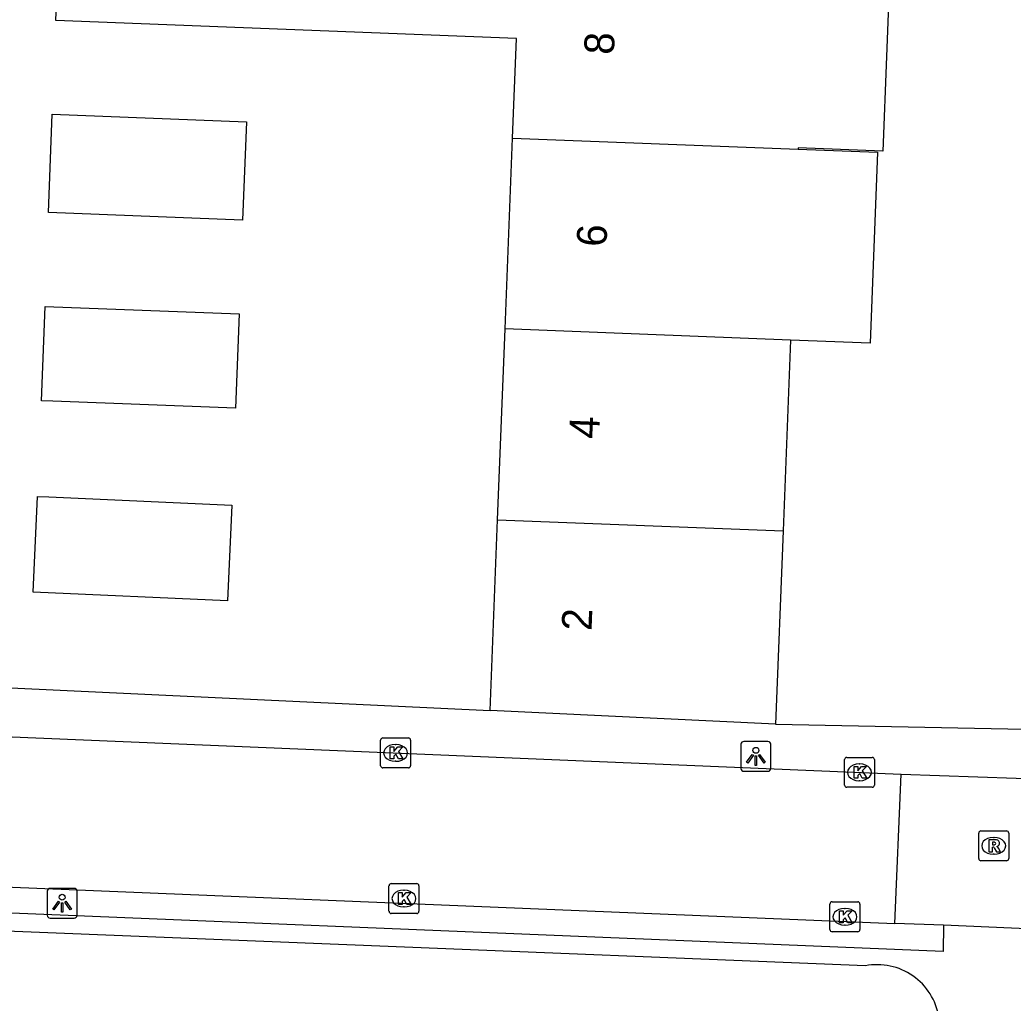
# Model space of a CAD drawing. Extents: x 160732 to 162105, y 387428 to 388479.
# Drawn here: x 161124.21 to 161157.41, y 387617.29 to 387650.15 of the extents above; entities that cross this region are included whole.
import ezdxf

# ---------------------------------------------------------------- set-up
doc = ezdxf.new("R2010")
doc.units = 0
for name, color, linetype in [('IMGEO_Kolk', 7, 'Continuous'), ('IMGEO_Lichtpunt', 7, 'Continuous'), ('IMGEO_Pand', 7, 'Continuous'), ('IMGEO_Pand_nummerreeks', 7, 'Continuous'), ('IMGEO_Rijbaan_lokaal_open', 7, 'Continuous'), ('IMGEO_Rioolput', 7, 'Continuous'), ('IMGEO_Voetpad_open', 7, 'Continuous')]:
    doc.layers.add(name, color=color, linetype=linetype)

msp = doc.modelspace()

# ---------------------------------------------------------------- linework, layer by layer
at = {"layer": 'IMGEO_Kolk'}
for p, q in [((161136.265, 387625.226), (161136.265, 387626.078)), ((161136.34, 387626.152), (161137.192, 387626.152)), ((161136.753, 387625.932), (161136.778, 387625.932)), ((161137.266, 387626.078), (161137.266, 387625.226)), ((161151.844, 387625.503), (161152.696, 387625.503)), ((161136.776, 387625.372), (161136.751, 387625.372)), ((161151.769, 387624.577), (161151.769, 387625.429)), ((161152.257, 387625.283), (161152.282, 387625.283)), ((161152.77, 387625.429), (161152.77, 387624.577)), ((161137.192, 387625.152), (161136.34, 387625.152)), ((161152.696, 387624.503), (161151.844, 387624.503)), ((161152.28, 387624.723), (161152.255, 387624.723)), ((161136.544, 387620.359), (161136.544, 387621.211)), ((161136.619, 387621.285), (161137.471, 387621.285)), ((161137.545, 387621.211), (161137.545, 387620.359)), ((161137.032, 387621.065), (161137.057, 387621.065)), ((161151.284, 387619.751), (161151.284, 387620.603)), ((161151.359, 387620.677), (161152.211, 387620.677)), ((161152.285, 387620.603), (161152.285, 387619.751)), ((161137.471, 387620.285), (161136.619, 387620.285)), ((161137.055, 387620.505), (161137.03, 387620.505)), ((161151.772, 387620.457), (161151.797, 387620.457)), ((161151.795, 387619.897), (161151.77, 387619.897)), ((161152.211, 387619.677), (161151.359, 387619.677))]:
    msp.add_line(p, q, dxfattribs=at)
for points in [[(161136.265, 387625.226), (161136.265, 387626.078)], [(161136.34, 387626.152), (161137.192, 387626.152)], [(161136.586, 387625.852), (161136.709, 387625.852), (161136.709, 387625.701), (161136.839, 387625.852), (161137.003, 387625.852), (161136.857, 387625.701), (161137.01, 387625.452), (161136.858, 387625.452), (161136.773, 387625.616), (161136.709, 387625.549), (161136.709, 387625.452), (161136.586, 387625.452), (161136.586, 387625.852)], [(161137.266, 387626.078), (161137.266, 387625.226)], [(161151.844, 387625.503), (161152.696, 387625.503)], [(161151.769, 387624.577), (161151.769, 387625.429)], [(161152.09, 387625.203), (161152.213, 387625.203), (161152.213, 387625.052), (161152.343, 387625.203), (161152.507, 387625.203), (161152.361, 387625.052), (161152.514, 387624.803), (161152.362, 387624.803), (161152.277, 387624.967), (161152.213, 387624.9), (161152.213, 387624.803), (161152.09, 387624.803), (161152.09, 387625.203)], [(161152.77, 387625.429), (161152.77, 387624.577)], [(161137.192, 387625.152), (161136.34, 387625.152)], [(161152.696, 387624.503), (161151.844, 387624.503)], [(161136.544, 387620.359), (161136.544, 387621.211)], [(161136.619, 387621.285), (161137.471, 387621.285)], [(161137.545, 387621.211), (161137.545, 387620.359)], [(161136.865, 387620.985), (161136.988, 387620.985), (161136.988, 387620.834), (161137.118, 387620.985), (161137.282, 387620.985), (161137.136, 387620.834), (161137.289, 387620.585), (161137.137, 387620.585), (161137.052, 387620.749), (161136.988, 387620.682), (161136.988, 387620.585), (161136.865, 387620.585), (161136.865, 387620.985)], [(161151.284, 387619.751), (161151.284, 387620.603)], [(161151.359, 387620.677), (161152.211, 387620.677)], [(161152.285, 387620.603), (161152.285, 387619.751)], [(161137.471, 387620.285), (161136.619, 387620.285)], [(161151.605, 387620.377), (161151.728, 387620.377), (161151.728, 387620.226), (161151.858, 387620.377), (161152.022, 387620.377), (161151.876, 387620.226), (161152.029, 387619.977), (161151.877, 387619.977), (161151.792, 387620.141), (161151.728, 387620.074), (161151.728, 387619.977), (161151.605, 387619.977), (161151.605, 387620.377)], [(161152.211, 387619.677), (161151.359, 387619.677)]]:
    msp.add_lwpolyline(points, dxfattribs=at)
for centre, start, end in [((161136.342, 387626.076), 91.552, 178.448), ((161136.342, 387626.076), 91.552, 178.448), ((161137.19, 387626.076), 1.552, 88.448), ((161137.19, 387626.076), 1.552, 88.448), ((161151.846, 387625.427), 91.552, 178.448), ((161151.846, 387625.427), 91.552, 178.448), ((161152.694, 387625.427), 1.552, 88.448), ((161152.694, 387625.427), 1.552, 88.448), ((161136.342, 387625.228), 181.552, 268.448), ((161136.342, 387625.228), 181.552, 268.448), ((161137.19, 387625.228), 271.552, 358.448), ((161137.19, 387625.228), 271.552, 358.448), ((161151.846, 387624.579), 181.552, 268.448), ((161151.846, 387624.579), 181.552, 268.448), ((161152.694, 387624.579), 271.552, 358.448), ((161152.694, 387624.579), 271.552, 358.448), ((161136.621, 387621.209), 91.552, 178.448), ((161136.621, 387621.209), 91.552, 178.448), ((161137.469, 387621.209), 1.552, 88.448), ((161137.469, 387621.209), 1.552, 88.448), ((161151.361, 387620.601), 91.552, 178.448), ((161151.361, 387620.601), 91.552, 178.448), ((161152.209, 387620.601), 1.552, 88.448), ((161152.209, 387620.601), 1.552, 88.448), ((161136.621, 387620.361), 181.552, 268.448), ((161136.621, 387620.361), 181.552, 268.448), ((161137.469, 387620.361), 271.552, 358.448), ((161137.469, 387620.361), 271.552, 358.448), ((161151.361, 387619.753), 181.552, 268.448), ((161151.361, 387619.753), 181.552, 268.448), ((161152.209, 387619.753), 271.552, 358.448), ((161152.209, 387619.753), 271.552, 358.448)]:
    msp.add_arc(centre, 0.0765, start, end, dxfattribs=at)
for centre, major_axis, ratio, start_param, end_param in [((161136.752, 387625.652), (-0.387, 0.002), 0.722429, 4.712389, 7.853982), ((161136.777, 387625.652), (-0.39, 0.002), 0.717154, 1.570796, 4.712389), ((161152.256, 387625.003), (-0.387, 0.002), 0.722429, 4.712389, 7.853982), ((161152.281, 387625.003), (-0.39, 0.002), 0.717154, 1.570796, 4.712389), ((161137.031, 387620.785), (-0.387, 0.002), 0.722429, 4.712389, 7.853982), ((161137.056, 387620.785), (-0.39, 0.002), 0.717154, 1.570796, 4.712389), ((161151.771, 387620.177), (-0.387, 0.002), 0.722429, 4.712389, 7.853982), ((161151.796, 387620.177), (-0.39, 0.002), 0.717154, 1.570796, 4.712389)]:
    msp.add_ellipse(centre, major_axis=major_axis, ratio=ratio, start_param=start_param, end_param=end_param, dxfattribs=at)
at = {"layer": 'IMGEO_Lichtpunt'}
for p, q in [((161148.31, 387625.94), (161148.31, 387625.133)), ((161148.31, 387625.94), (161148.31, 387625.133)), ((161149.212, 387626.035), (161148.404, 387626.035)), ((161149.212, 387626.035), (161148.404, 387626.035)), ((161149.306, 387625.133), (161149.306, 387625.94)), ((161149.306, 387625.133), (161149.306, 387625.94)), ((161148.404, 387625.039), (161149.212, 387625.039)), ((161148.404, 387625.039), (161149.212, 387625.039)), ((161125.12, 387621.032), (161125.12, 387620.225)), ((161125.12, 387621.032), (161125.12, 387620.225)), ((161126.022, 387621.127), (161125.214, 387621.127)), ((161126.022, 387621.127), (161125.214, 387621.127)), ((161126.116, 387620.225), (161126.116, 387621.032)), ((161126.116, 387620.225), (161126.116, 387621.032)), ((161125.214, 387620.131), (161126.022, 387620.131)), ((161125.214, 387620.131), (161126.022, 387620.131))]:
    msp.add_line(p, q, dxfattribs=at)
for points in [[(161148.684, 387625.604), (161148.723, 387625.576), (161148.535, 387625.314), (161148.497, 387625.341), (161148.684, 387625.604)], [(161148.786, 387625.556), (161148.833, 387625.556), (161148.833, 387625.234), (161148.786, 387625.234), (161148.786, 387625.556)], [(161148.896, 387625.576), (161148.934, 387625.603), (161149.121, 387625.341), (161149.082, 387625.313), (161148.896, 387625.576)], [(161125.494, 387620.696), (161125.533, 387620.668), (161125.345, 387620.406), (161125.307, 387620.433), (161125.494, 387620.696)], [(161125.596, 387620.648), (161125.643, 387620.648), (161125.643, 387620.326), (161125.596, 387620.326), (161125.596, 387620.648)], [(161125.706, 387620.668), (161125.744, 387620.695), (161125.931, 387620.433), (161125.892, 387620.405), (161125.706, 387620.668)]]:
    msp.add_lwpolyline(points, dxfattribs=at)
for centre in [(161148.809, 387625.738), (161125.619, 387620.83)]:
    msp.add_circle(centre, 0.0994, dxfattribs=at)
for centre, start, end in [((161148.404, 387625.94), 90, 180), ((161148.404, 387625.94), 90, 180), ((161149.212, 387625.94), 0, 90), ((161149.212, 387625.94), 0, 90), ((161148.404, 387625.133), 180, 270), ((161148.404, 387625.133), 180, 270), ((161149.212, 387625.133), 270, 0), ((161149.212, 387625.133), 270, 360), ((161125.214, 387621.032), 90, 180), ((161125.214, 387621.032), 90, 180), ((161126.022, 387621.032), 0, 90), ((161126.022, 387621.032), 0, 90), ((161125.214, 387620.225), 180, 270), ((161125.214, 387620.225), 180, 270), ((161126.022, 387620.225), 270, 0), ((161126.022, 387620.225), 270, 360)]:
    msp.add_arc(centre, 0.0946, start, end, dxfattribs=at)
at = {"layer": 'IMGEO_Pand'}
for points in [[(161140.672, 387646.199), (161140.801, 387649.524), (161125.41, 387650.122), (161125.538, 387653.397), (161140.929, 387652.799)], [(161153.292, 387652.096), (161153.046, 387645.765), (161150.218, 387645.875), (161150.216, 387645.828)], [(161131.776, 387646.74), (161131.648, 387643.459), (161125.16, 387643.711), (161125.288, 387646.992), (161131.776, 387646.74)], [(161140.424, 387639.821), (161140.672, 387646.199)], [(161140.672, 387646.199), (161150.216, 387645.828)], [(161150.216, 387645.828), (161152.873, 387645.725), (161152.625, 387639.347), (161149.968, 387639.45)], [(161131.536, 387640.323), (161131.414, 387637.168), (161125.305, 387637.405), (161124.925, 387637.42), (161125.048, 387640.575), (161131.536, 387640.323)], [(161140.176, 387633.443), (161140.424, 387639.821)], [(161149.968, 387639.45), (161140.424, 387639.821)], [(161149.968, 387639.45), (161149.72, 387633.072)], [(161131.291, 387633.928), (161131.144, 387630.731), (161124.653, 387631.028), (161124.8, 387634.225), (161125.169, 387634.208), (161131.291, 387633.928)], [(161139.928, 387627.069), (161140.176, 387633.443)], [(161140.176, 387633.443), (161149.72, 387633.072)], [(161149.72, 387633.072), (161149.469, 387626.618)], [(161149.469, 387626.618), (161139.928, 387627.069)]]:
    msp.add_lwpolyline(points, dxfattribs=at)
at = {"layer": 'IMGEO_Rijbaan_lokaal_open'}
for points in [[(161122.071, 387626.266), (161153.669, 387624.945)], [(161153.452, 387619.956), (161153.669, 387624.945)], [(161153.669, 387624.945), (161160.07, 387624.724)], [(161114.477, 387621.556), (161153.452, 387619.956)], [(161155.08, 387619.892), (161153.452, 387619.956)], [(161159.879, 387619.683), (161155.08, 387619.892)]]:
    msp.add_lwpolyline(points, dxfattribs=at)
at = {"layer": 'IMGEO_Rioolput'}
for p, q in [((161156.257, 387622.12), (161156.257, 387622.972)), ((161156.332, 387623.046), (161157.184, 387623.046)), ((161157.258, 387622.972), (161157.258, 387622.12)), ((161156.745, 387622.826), (161156.77, 387622.826)), ((161156.768, 387622.266), (161156.743, 387622.266)), ((161157.184, 387622.046), (161156.332, 387622.046))]:
    msp.add_line(p, q, dxfattribs=at)
for points in [[(161156.257, 387622.12), (161156.257, 387622.972)], [(161156.332, 387623.046), (161157.184, 387623.046)], [(161157.258, 387622.972), (161157.258, 387622.12)], [(161156.846, 387622.744), (161156.594, 387622.746), (161156.594, 387622.346)], [(161156.594, 387622.346), (161156.718, 387622.346), (161156.718, 387622.508), (161156.729, 387622.508)], [(161156.772, 387622.665), (161156.718, 387622.665), (161156.718, 387622.584)], [(161156.718, 387622.584), (161156.77, 387622.584)], [(161156.776, 387622.479), (161156.847, 387622.346), (161156.987, 387622.346), (161156.922, 387622.472)], [(161157.184, 387622.046), (161156.332, 387622.046)]]:
    msp.add_lwpolyline(points, dxfattribs=at)
for centre, radius, start, end in [((161156.334, 387622.97), 0.0765, 91.552, 178.448), ((161156.334, 387622.97), 0.0765, 91.552, 178.448), ((161157.182, 387622.97), 0.0765, 1.552, 88.448), ((161157.182, 387622.97), 0.0765, 1.552, 88.448), ((161156.728, 387622.455), 0.0533, 26.0293, 88.6989), ((161156.754, 387622.773), 0.19, 274.7715, 282.9687), ((161156.778, 387622.569), 0.0964, 77.0061, 93.1865), ((161156.792, 387622.626), 0.0378, 276.6634, 79.6772), ((161156.845, 387622.634), 0.109, 350.3612, 89.416), ((161156.843, 387622.634), 0.112, 277.5842, 350.9817), ((161156.827, 387622.419), 0.108, 29.5134, 73.7905), ((161156.334, 387622.122), 0.0765, 181.552, 268.448), ((161156.334, 387622.122), 0.0765, 181.552, 268.448), ((161157.182, 387622.122), 0.0765, 271.552, 358.448), ((161157.182, 387622.122), 0.0765, 271.552, 358.448)]:
    msp.add_arc(centre, radius, start, end, dxfattribs=at)
for centre, major_axis, ratio, start_param, end_param in [((161156.744, 387622.546), (-0.387, 0.002), 0.722429, 4.712389, 7.853982), ((161156.769, 387622.546), (-0.39, 0.002), 0.717154, 1.570796, 4.712389)]:
    msp.add_ellipse(centre, major_axis=major_axis, ratio=ratio, start_param=start_param, end_param=end_param, dxfattribs=at)
at = {"layer": 'IMGEO_Voetpad_open'}
for points in [[(161122.246, 387627.904), (161139.928, 387627.069)], [(161149.469, 387626.618), (161158.888, 387626.423)], [(161155.08, 387619.892), (161155.07, 387619.021), (161113.348, 387620.734)], [(161152.469, 387618.537), (161135.416, 387619.225), (161113.467, 387620.107)]]:
    msp.add_lwpolyline(points, dxfattribs=at)
msp.add_arc((161152.865, 387616.486), 2.089, 9.5377, 100.9241, dxfattribs=at)

# ---------------------------------------------------------------- texts
at = {"layer": 'IMGEO_Pand_nummerreeks'}
for s, rotation, p in [('8', 87.7714, (161144.062, 387648.973)), ('6', 87.773, (161143.813, 387642.554)), ('4', 87.773, (161143.563, 387636.138)), ('2', 87.773, (161143.314, 387629.72))]:
    msp.add_text(s, height=1, rotation=rotation, dxfattribs=at).set_placement(p)

doc.saveas('drawing.dxf')
